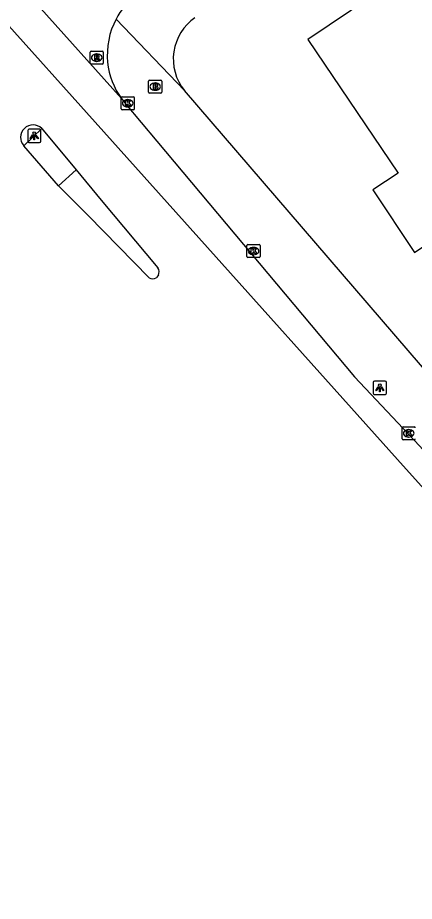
# Model space of a CAD drawing. Extents: x 161087 to 161922, y 382574 to 383873.
# Drawn here: x 161650.7 to 161680.8, y 382586.1 to 382653.2 of the extents above; entities that cross this region are included whole.
import ezdxf

# ---------------------------------------------------------------- set-up
doc = ezdxf.new("R2010")
doc.units = 0
for name, color, linetype in [('IMGEO_Brandkraan', 7, 'Continuous'), ('IMGEO_Kolk', 7, 'Continuous'), ('IMGEO_Lichtpunt', 7, 'Continuous'), ('IMGEO_Pand', 7, 'Continuous'), ('IMGEO_Rijbaan_lokaal_gesloten', 7, 'Continuous'), ('IMGEO_Rijbaan_lokaal_open', 7, 'Continuous'), ('IMGEO_Rioolput', 7, 'Continuous'), ('IMGEO_Voetpad_open', 7, 'Continuous')]:
    doc.layers.add(name, color=color, linetype=linetype)

msp = doc.modelspace()

# ---------------------------------------------------------------- linework, layer by layer
at = {"layer": 'IMGEO_Brandkraan'}
for p, q in [((161660.685, 382648.436), (161661.537, 382648.436)), ((161660.61, 382647.51), (161660.61, 382648.362)), ((161661.098, 382648.216), (161661.123, 382648.216)), ((161661.611, 382648.362), (161661.611, 382647.51)), ((161661.537, 382647.436), (161660.685, 382647.436)), ((161661.121, 382647.656), (161661.096, 382647.656))]:
    msp.add_line(p, q, dxfattribs=at)
for points in [[(161660.685, 382648.436), (161661.537, 382648.436)], [(161660.61, 382647.51), (161660.61, 382648.362)], [(161660.958, 382648.136), (161660.958, 382647.736), (161661.171, 382647.736)], [(161661.189, 382648.136), (161660.958, 382648.136)], [(161661.137, 382648.055), (161661.083, 382648.055), (161661.083, 382647.979)], [(161661.083, 382647.979), (161661.136, 382647.979)], [(161661.145, 382647.903), (161661.083, 382647.903), (161661.083, 382647.822)], [(161661.083, 382647.822), (161661.145, 382647.822)], [(161661.611, 382648.362), (161661.611, 382647.51)], [(161661.537, 382647.436), (161660.685, 382647.436)]]:
    msp.add_lwpolyline(points, dxfattribs=at)
for centre, radius, start, end in [((161660.687, 382648.36), 0.0765, 91.55205, 178.44795), ((161660.687, 382648.36), 0.0765, 91.55205, 178.44795), ((161661.535, 382648.36), 0.0765, 1.55205, 88.44795), ((161661.535, 382648.36), 0.0765, 1.55205, 88.44795), ((161661.138, 382648.017), 0.0379, 267.82845, 90.93552), ((161661.146, 382647.862), 0.0404, 269.87594, 90.50774), ((161661.177, 382647.987), 0.251, 268.66757, 293.53466), ((161661.193, 382647.991), 0.145, 59.4692, 91.53667), ((161661.218, 382648.038), 0.0922, 285.51372, 58.15012), ((161661.223, 382647.846), 0.105, 301.31148, 78.98903), ((161660.687, 382647.512), 0.0765, 181.55205, 268.44795), ((161660.687, 382647.512), 0.0765, 181.55205, 268.44795), ((161661.535, 382647.512), 0.0765, 271.55205, 358.44795), ((161661.535, 382647.512), 0.0765, 271.55205, 358.44795)]:
    msp.add_arc(centre, radius, start, end, dxfattribs=at)
for centre, major_axis, ratio, start_param, end_param in [((161661.097, 382647.936), (-0.387, 0.002), 0.722429, 4.712389, 7.853982), ((161661.122, 382647.936), (-0.39, 0.002), 0.717154, 1.570796, 4.712389)]:
    msp.add_ellipse(centre, major_axis=major_axis, ratio=ratio, start_param=start_param, end_param=end_param, dxfattribs=at)
at = {"layer": 'IMGEO_Kolk'}
for p, q in [((161658.523, 382646.245), (161658.523, 382647.097)), ((161658.598, 382647.171), (161659.45, 382647.171)), ((161659.524, 382647.097), (161659.524, 382646.245)), ((161659.011, 382646.951), (161659.036, 382646.951)), ((161659.45, 382646.171), (161658.598, 382646.171)), ((161659.034, 382646.391), (161659.009, 382646.391)), ((161668.089, 382635.023), (161668.089, 382635.875)), ((161668.164, 382635.949), (161669.016, 382635.949)), ((161668.577, 382635.729), (161668.602, 382635.729)), ((161669.09, 382635.875), (161669.09, 382635.023)), ((161668.6, 382635.169), (161668.575, 382635.169)), ((161669.016, 382634.949), (161668.164, 382634.949)), ((161679.885, 382621.176), (161679.885, 382622.028)), ((161679.96, 382622.102), (161680.812, 382622.102)), ((161680.373, 382621.882), (161680.398, 382621.882)), ((161680.812, 382621.102), (161679.96, 382621.102)), ((161680.396, 382621.322), (161680.371, 382621.322))]:
    msp.add_line(p, q, dxfattribs=at)
for points in [[(161658.523, 382646.245), (161658.523, 382647.097)], [(161658.598, 382647.171), (161659.45, 382647.171)], [(161659.524, 382647.097), (161659.524, 382646.245)], [(161658.844, 382646.871), (161658.967, 382646.871), (161658.967, 382646.72), (161659.097, 382646.871), (161659.261, 382646.871), (161659.115, 382646.72), (161659.268, 382646.471), (161659.116, 382646.471), (161659.031, 382646.635), (161658.967, 382646.568), (161658.967, 382646.471), (161658.844, 382646.471), (161658.844, 382646.871)], [(161659.45, 382646.171), (161658.598, 382646.171)], [(161668.089, 382635.023), (161668.089, 382635.875)], [(161668.164, 382635.949), (161669.016, 382635.949)], [(161669.09, 382635.875), (161669.09, 382635.023)], [(161668.41, 382635.649), (161668.533, 382635.649), (161668.533, 382635.498), (161668.663, 382635.649), (161668.827, 382635.649), (161668.681, 382635.498), (161668.834, 382635.249), (161668.682, 382635.249), (161668.597, 382635.413), (161668.533, 382635.346), (161668.533, 382635.249), (161668.41, 382635.249), (161668.41, 382635.649)], [(161669.016, 382634.949), (161668.164, 382634.949)], [(161679.885, 382621.176), (161679.885, 382622.028)], [(161679.96, 382622.102), (161680.812, 382622.102)], [(161680.206, 382621.802), (161680.329, 382621.802), (161680.329, 382621.651), (161680.459, 382621.802), (161680.623, 382621.802), (161680.477, 382621.651), (161680.63, 382621.402), (161680.478, 382621.402), (161680.393, 382621.566), (161680.329, 382621.499), (161680.329, 382621.402), (161680.206, 382621.402), (161680.206, 382621.802)], [(161680.812, 382621.102), (161679.96, 382621.102)]]:
    msp.add_lwpolyline(points, dxfattribs=at)
for centre, start, end in [((161658.6, 382647.095), 91.55205, 178.44795), ((161658.6, 382647.095), 91.55205, 178.44795), ((161659.448, 382647.095), 1.55205, 88.44795), ((161659.448, 382647.095), 1.55205, 88.44795), ((161658.6, 382646.247), 181.55205, 268.44795), ((161658.6, 382646.247), 181.55205, 268.44795), ((161659.448, 382646.247), 271.55205, 358.44795), ((161659.448, 382646.247), 271.55205, 358.44795), ((161668.166, 382635.873), 91.55205, 178.44795), ((161668.166, 382635.873), 91.55205, 178.44795), ((161669.014, 382635.873), 1.55205, 88.44795), ((161669.014, 382635.873), 1.55205, 88.44795), ((161668.166, 382635.025), 181.55205, 268.44795), ((161668.166, 382635.025), 181.55205, 268.44795), ((161669.014, 382635.025), 271.55205, 358.44795), ((161669.014, 382635.025), 271.55205, 358.44795), ((161679.962, 382622.026), 91.55205, 178.44795), ((161679.962, 382622.026), 91.55205, 178.44795), ((161680.81, 382622.026), 1.55205, 88.44795), ((161680.81, 382622.026), 1.55205, 88.44795), ((161679.962, 382621.178), 181.55205, 268.44795), ((161679.962, 382621.178), 181.55205, 268.44795), ((161680.81, 382621.178), 271.55205, 358.44795), ((161680.81, 382621.178), 271.55205, 358.44795)]:
    msp.add_arc(centre, 0.0765, start, end, dxfattribs=at)
for centre, major_axis, ratio, start_param, end_param in [((161659.01, 382646.671), (-0.387, 0.002), 0.722429, 4.712389, 7.853982), ((161659.035, 382646.671), (-0.39, 0.002), 0.717154, 1.570796, 4.712389), ((161668.576, 382635.449), (-0.387, 0.002), 0.722429, 4.712389, 7.853982), ((161668.601, 382635.449), (-0.39, 0.002), 0.717154, 1.570796, 4.712389), ((161680.372, 382621.602), (-0.387, 0.002), 0.722429, 4.712389, 7.853982), ((161680.397, 382621.602), (-0.39, 0.002), 0.717154, 1.570796, 4.712389)]:
    msp.add_ellipse(centre, major_axis=major_axis, ratio=ratio, start_param=start_param, end_param=end_param, dxfattribs=at)
at = {"layer": 'IMGEO_Lichtpunt'}
for p, q in [((161651.42, 382644.599), (161651.42, 382643.792)), ((161651.42, 382644.599), (161651.42, 382643.792)), ((161652.322, 382644.694), (161651.514, 382644.694)), ((161652.322, 382644.694), (161651.514, 382644.694)), ((161652.416, 382643.792), (161652.416, 382644.599)), ((161652.416, 382643.792), (161652.416, 382644.599)), ((161651.514, 382643.698), (161652.322, 382643.698)), ((161651.514, 382643.698), (161652.322, 382643.698)), ((161677.692, 382625.464), (161677.692, 382624.657)), ((161677.692, 382625.464), (161677.692, 382624.657)), ((161678.594, 382625.559), (161677.786, 382625.559)), ((161678.594, 382625.559), (161677.786, 382625.559)), ((161678.688, 382624.657), (161678.688, 382625.464)), ((161678.688, 382624.657), (161678.688, 382625.464)), ((161677.786, 382624.563), (161678.594, 382624.563)), ((161677.786, 382624.563), (161678.594, 382624.563))]:
    msp.add_line(p, q, dxfattribs=at)
for points in [[(161651.794, 382644.263), (161651.833, 382644.235), (161651.645, 382643.973), (161651.607, 382644), (161651.794, 382644.263)], [(161651.896, 382644.215), (161651.943, 382644.215), (161651.943, 382643.893), (161651.896, 382643.893), (161651.896, 382644.215)], [(161652.006, 382644.235), (161652.044, 382644.262), (161652.231, 382644), (161652.192, 382643.972), (161652.006, 382644.235)], [(161678.066, 382625.128), (161678.105, 382625.1), (161677.917, 382624.838), (161677.879, 382624.865), (161678.066, 382625.128)], [(161678.168, 382625.08), (161678.215, 382625.08), (161678.215, 382624.758), (161678.168, 382624.758), (161678.168, 382625.08)], [(161678.278, 382625.1), (161678.316, 382625.127), (161678.503, 382624.865), (161678.464, 382624.837), (161678.278, 382625.1)]]:
    msp.add_lwpolyline(points, dxfattribs=at)
for centre in [(161651.919, 382644.397), (161678.191, 382625.262)]:
    msp.add_circle(centre, 0.0994, dxfattribs=at)
for centre, start, end in [((161651.514, 382644.599), 90, 180), ((161651.514, 382644.599), 90, 180), ((161652.322, 382644.599), 0, 90), ((161652.322, 382644.599), 0, 90), ((161651.514, 382643.792), 180, 270), ((161651.514, 382643.792), 180, 270), ((161652.322, 382643.792), 270, 0), ((161652.322, 382643.792), 270, 360), ((161677.786, 382625.464), 90, 180), ((161677.786, 382625.464), 90, 180), ((161678.594, 382625.464), 0, 90), ((161678.594, 382625.464), 0, 90), ((161677.786, 382624.657), 180, 270), ((161677.786, 382624.657), 180, 270), ((161678.594, 382624.657), 270, 0), ((161678.594, 382624.657), 270, 360)]:
    msp.add_arc(centre, 0.0946, start, end, dxfattribs=at)
at = {"layer": 'IMGEO_Pand'}
msp.add_lwpolyline([(161741.783, 382649.168), (161738.683, 382653.795), (161738.5, 382653.672), (161736.26, 382657.015), (161736.443, 382657.138), (161736.092, 382657.661), (161735.976, 382657.583), (161723.424, 382676.152), (161724.856, 382677.117), (161722.345, 382680.847), (161724.341, 382682.191), (161722.721, 382684.597), (161720.728, 382683.254), (161720.365, 382683.794), (161688.997, 382662.671), (161689.091, 382662.531), (161672.727, 382651.507), (161679.583, 382641.37), (161677.646, 382640.087), (161680.826, 382635.348), (161682.748, 382636.635), (161691.596, 382623.521), (161691.82, 382623.671)], dxfattribs=at)
at = {"layer": 'IMGEO_Rijbaan_lokaal_gesloten'}
for points in [[(161709.816, 382586.053), (161680.185, 382618.886), (161643.825, 382659.427), (161627.635, 382677.479), (161586.909, 382721.287), (161583.729, 382724.844), (161582.233, 382726.427)], [(161658.558, 382647.024), (161645.804, 382661.238)], [(161658.558, 382647.024), (161658.863, 382646.624), (161661.238, 382643.793), (161676.251, 382625.901), (161681.202, 382620.653), (161683.888, 382617.699)], [(161652.483, 382644.753), (161652.586, 382644.632), (161655.093, 382641.612)], [(161653.771, 382640.396), (161651.127, 382643.442)], [(161655.093, 382641.612), (161657.007, 382639.307), (161661.318, 382634.17)], [(161660.643, 382633.418), (161656.005, 382638.153), (161653.864, 382640.289), (161653.771, 382640.396)], [(161661.352, 382633.604), (161661.178, 382633.418)]]:
    msp.add_lwpolyline(points, dxfattribs=at)
for centre, radius, start, end in [((161651.818, 382644.084), 0.943, 45.20492, 222.86177), ((161660.782, 382633.854), 0.622, 336.33806, 30.53727), ((161660.91, 382633.767), 0.439, 232.50163, 307.49837)]:
    msp.add_arc(centre, radius, start, end, dxfattribs=at)
at = {"layer": 'IMGEO_Rijbaan_lokaal_open'}
for centre, radius, start, end in [((161663.299, 382650.358), 5.827, 130.05702, 152.27267), ((161663.288, 382650.353), 5.82, 152.1773, 185.59902), ((161662.903, 382650.28), 5.429, 185.23023, 216.84757)]:
    msp.add_arc(centre, radius, start, end, dxfattribs=at)
at = {"layer": 'IMGEO_Rioolput'}
for p, q in [((161656.166, 382649.711), (161656.166, 382650.563)), ((161656.241, 382650.637), (161657.093, 382650.637)), ((161657.167, 382650.563), (161657.167, 382649.711)), ((161656.677, 382649.857), (161656.652, 382649.857)), ((161656.654, 382650.417), (161656.679, 382650.417)), ((161657.093, 382649.637), (161656.241, 382649.637))]:
    msp.add_line(p, q, dxfattribs=at)
for points in [[(161656.166, 382649.711), (161656.166, 382650.563)], [(161656.241, 382650.637), (161657.093, 382650.637)], [(161657.167, 382650.563), (161657.167, 382649.711)], [(161656.755, 382650.335), (161656.503, 382650.337), (161656.503, 382649.937)], [(161656.503, 382649.937), (161656.627, 382649.937), (161656.627, 382650.099), (161656.638, 382650.099)], [(161656.681, 382650.256), (161656.627, 382650.256), (161656.627, 382650.175)], [(161656.627, 382650.175), (161656.679, 382650.175)], [(161656.685, 382650.07), (161656.756, 382649.937), (161656.896, 382649.937), (161656.831, 382650.063)], [(161657.093, 382649.637), (161656.241, 382649.637)]]:
    msp.add_lwpolyline(points, dxfattribs=at)
for centre, radius, start, end in [((161656.243, 382650.561), 0.0765, 91.55205, 178.44795), ((161656.243, 382650.561), 0.0765, 91.55205, 178.44795), ((161657.091, 382650.561), 0.0765, 1.55205, 88.44795), ((161657.091, 382650.561), 0.0765, 1.55205, 88.44795), ((161656.637, 382650.046), 0.0533, 26.02933, 88.69889), ((161656.663, 382650.364), 0.19, 274.7715, 282.96867), ((161656.687, 382650.16), 0.0964, 77.00612, 93.18647), ((161656.701, 382650.217), 0.0378, 276.66336, 79.67722), ((161656.754, 382650.225), 0.109, 350.36119, 89.41601), ((161656.752, 382650.225), 0.112, 277.58423, 350.98172), ((161656.736, 382650.01), 0.108, 29.51342, 73.79051), ((161656.243, 382649.713), 0.0765, 181.55205, 268.44795), ((161656.243, 382649.713), 0.0765, 181.55205, 268.44795), ((161657.091, 382649.713), 0.0765, 271.55205, 358.44795), ((161657.091, 382649.713), 0.0765, 271.55205, 358.44795)]:
    msp.add_arc(centre, radius, start, end, dxfattribs=at)
for centre, major_axis, ratio, start_param, end_param in [((161656.653, 382650.137), (-0.387, 0.002), 0.722429, 4.712389, 7.853982), ((161656.678, 382650.137), (-0.39, 0.002), 0.717154, 1.570796, 4.712389)]:
    msp.add_ellipse(centre, major_axis=major_axis, ratio=ratio, start_param=start_param, end_param=end_param, dxfattribs=at)
at = {"layer": 'IMGEO_Voetpad_open'}
for points in [[(161658.141, 382653.069), (161663.329, 382647.645)], [(161690.885, 382615.891), (161683.298, 382624.442), (161663.329, 382647.645)], [(161651.127, 382643.442), (161652.483, 382644.753)], [(161655.093, 382641.612), (161653.771, 382640.396)]]:
    msp.add_lwpolyline(points, dxfattribs=at)
msp.add_arc((161666.296, 382650.037), 3.811, 124.56798, 218.86732, dxfattribs=at)

doc.saveas('drawing.dxf')
